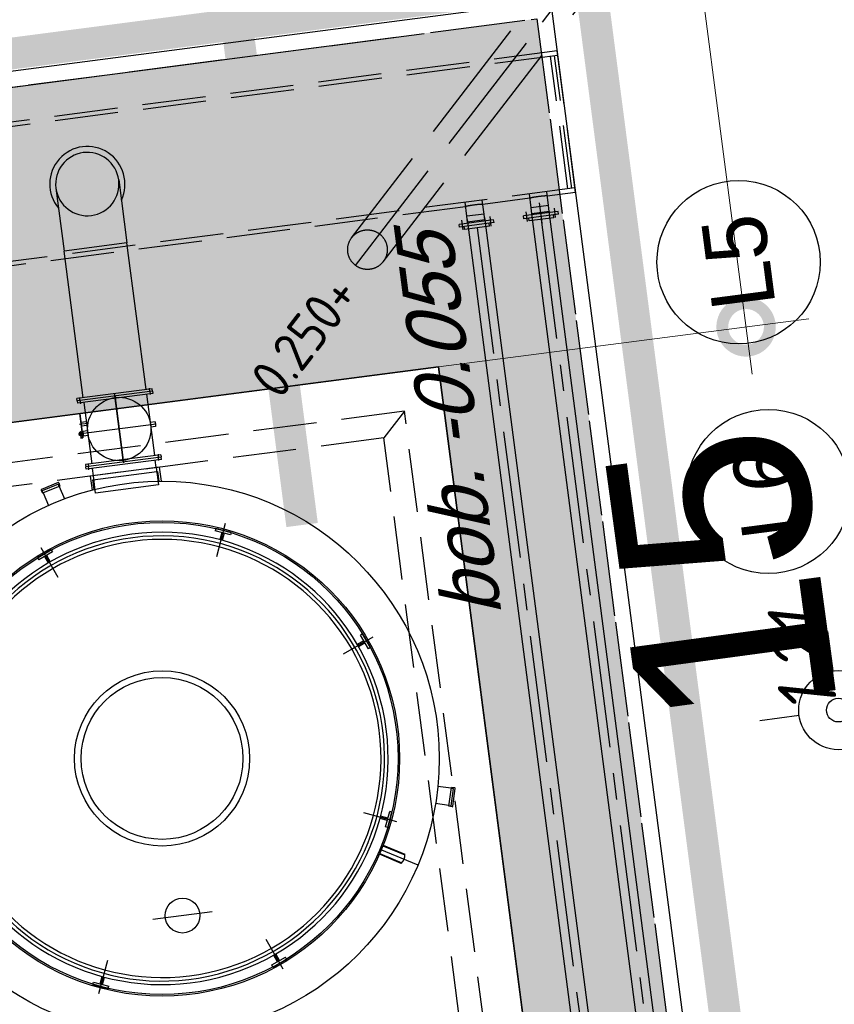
# Model space of a CAD drawing. Extents: x 117893332 to 118394757, y 454959407 to 455669244.
# Tile 297 of 330: x 118275532 to 118280675, y 455269082 to 455275296. Entities that reach past the tile are written whole.
import ezdxf
from ezdxf.enums import TextEntityAlignment as Align

# ---------------------------------------------------------------- set-up
doc = ezdxf.new("R2010")
doc.units = 0
doc.header["$LTSCALE"] = 200
for name, pattern in [('DASHED', [19.05, 12.7, -6.35]), ('Tauw_HIDDEN2', [5.6, 4, -1.6]), ('Tauw_HIDDEN3', [2.8, 2, -0.8]), ('Tauw_L_Center2', [6.499, 4, -0.833, 0.833, -0.833]), ('TAUW_OPSLUITBAND_mm', [3.2, 3, -0.2])]:
    doc.linetypes.add(name, pattern=pattern)
doc.layers.get('0').update_dxf_attribs({"linetype": 'CONTINUOUS'})
for name, color, linetype in [('EL_N_A_EB00----REVISIE~-_-----', 1, 'CONTINUOUS'), ('KABELLOOP', 6, 'CONTINUOUS'), ('LEIDINGLOOP', 6, 'CONTINUOUS'), ('M01', 6, 'CONTINUOUS'), ('ME_N_A_EB00----kunstof-put~-_-----', 135, 'CONTINUOUS'), ('ME_N_H_EB00X---ALG_Stramien~-_-----', 135, 'Tauw_HIDDEN3'), ('ZU_B_-_EL999---LX_onb250_sdr00~H_-----', 1, 'Tauw_L_Center2'), ('ZU_B_-_EL999---LX_onb250_sdr00~W_-----', 8, 'Tauw_HIDDEN2'), ('ZU_B_-_MB0090--MAAIVELD_DUN~-_001--', 1, 'CONTINUOUS'), ('ZU_N_-_AL999---LL_PE-110_pgr17__18_^100~-_-----', 7, 'CONTINUOUS'), ('ZU_N_-_AL999---LL_PE-110_pgr17__20_^200~M_-----', 7, 'CONTINUOUS'), ('ZU_N_-_EL999---LL_PE-110_pgr17~H_-----', 2, 'Tauw_L_Center2'), ('ZU_N_-_EL999---LL_PE-110_pgr17~W_-----', 15, 'CONTINUOUS'), ('ZU_N_-_ML999---LL_PE-110_pgr17__20_^200~M_-----', 7, 'CONTINUOUS'), ('ZU_N_-_TB00----tekst__50_^200~-_-----', 7, 'CONTINUOUS'), ('ZU_N_A_EB00--E-BETON~-_-----', 7, 'CONTINUOUS'), ('ZU_N_A_EV00----_Opsluitband_100x200~A_-----', 253, 'CONTINUOUS'), ('ZU_N_A_EV00----_Opsluitband_100x200~Z_-----', 253, 'TAUW_OPSLUITBAND_mm'), ('ZU_N_A_EV02----_kant verharding ov betontegels-halfsteensverband~k_-----', 253, 'CONTINUOUS'), ('ZU_N_A_HV01----_arcering verharding gv asfalt~v_-----', 253, 'CONTINUOUS'), ('ZU_N_A_HV02----_arcering verharding ov betontegels-halfsteensverband~v_-----', 253, 'CONTINUOUS'), ('ZU_N_A_HV02----molgoot ov betonstraatsteen~v_-----', 253, 'CONTINUOUS')]:
    doc.layers.add(name, color=color, linetype=linetype)
doc.layers.add('INFO', color=6, linetype='CONTINUOUS', plot=False)
doc.layers.add('ZU_N_-_DX1AMA--_maatvoering_LIN__18_^200', color=7, linetype='CONTINUOUS', lineweight=18)
doc.styles.add('ISO', font='ISO')
doc.styles.get("Standard").update_dxf_attribs({"font": 'tcb_isocp.shx'})
doc.styles.add('TAUW-ISOCP', font='tcb_isocp.shx')
doc.styles.add('tcb_isocp', font='tcb_isocp.shx')
doc.styles.add('WB025', font='ISO.SHX', dxfattribs={"height": 2.5})
doc.dimstyles.new('tzu18-dot_^200', dxfattribs={"dimscale": 200, "dimtxt": 1.8, "dimasz": 3, "dimexe": 2, "dimexo": 0, "dimgap": 0.5, "dimtad": 1, "dimdec": 0, "dimzin": 0, "dimdsep": 46, "dimtxsty": 'TAUW-ISOCP', "dimblk": 'DOTSMALL', "dimcen": 2, "dimdle": 1.5, "dimclre": 8, "dimadec": 0, "dimazin": 0, "dimtp": 1, "dimtm": 1, "dimtfac": 1, "dimtix": 1, "dimtmove": 1, "dimatfit": 3, "dimldrblk": 'DOTSMALL', "dimfxl": 1, "dimtvp": 0.5, "dimtolj": 1, "dimtzin": 0, "dimlwd": -1, "dimlwe": 5, "dimarcsym": 0})
pattern_1 = [(157.41631, (118248804.68, 455213277.6), (-144.0122, -346.24485), []), (217.41631, (118248804.68, 455213277.6), (227.85075, -297.8406), [])]

# ---------------------------------------------------------------- blocks, each defined once
blk = doc.blocks.new('_DotSmall')
at = {"color": 0, "linetype": 'ByBlock', "const_width": 0.5}
blk.add_lwpolyline([(-0.0625, 0, 1), (0.0625, 0, 1)], format="xyb", close=True, dxfattribs=at)
blk = doc.blocks.new('*D176')
at = {"layer": 'INFO', "color": 0, "transparency": 16777216}
blk.add_line((118294814.9, 455196088.7), (118271334.3, 455376476.9), dxfattribs=at)
at = {"layer": 'INFO', "color": 8, "lineweight": 5, "transparency": 16777216}
for p, q in [((118270926.8, 455376121.3), (118271769.7, 455376231)), ((118283893.9, 455194969.6), (118295172.8, 455196437.8))]:
    blk.add_line(p, q, dxfattribs=at)
at = {"layer": 'INFO', "color": 0, "transparency": 16777216, "xscale": 600, "yscale": 600, "zscale": 600}
for p, rotation in [((118271373, 455376179.4), 97.41631319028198), ((118294776.1, 455196386.2), 277.416313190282)]:
    blk.add_blockref('_DotSmall', p, dxfattribs=dict(at, rotation=rotation))
at = {"layer": 'INFO', "color": 0, "transparency": 16777216, "insert": (118293774.5, 455201912.3), "char_height": 360, "attachment_point": 5, "rotation": 97.41631, "style": 'TAUW-ISOCP'}
blk.add_mtext('\\A1;181310', dxfattribs=at)
blk = doc.blocks.new('M01')
for points in [[(0, 0.5), (0, 1)], [(-1, 0), (-0.5, 0)], [(0.5, 0), (1, 0)], [(0, -0.5), (0, -1)]]:
    blk.add_lwpolyline(points)
for radius in [0.5, 0.15]:
    blk.add_circle((0, 0), radius)
blk = doc.blocks.new('*D182')
at = {"layer": 'ZU_N_-_DX1AMA--_maatvoering_LIN__18_^200', "color": 0, "transparency": 16777216}
blk.add_line((118280157, 455273059.5), (118266772.8, 455375883.1), dxfattribs=at)
at = {"layer": 'ZU_N_-_DX1AMA--_maatvoering_LIN__18_^200', "color": 8, "lineweight": 5, "transparency": 16777216}
for p, q in [((118266365.3, 455375527.5), (118267208.2, 455375637.2)), ((118278176, 455273104.2), (118280514.9, 455273408.7))]:
    blk.add_line(p, q, dxfattribs=at)
at = {"layer": 'ZU_N_-_DX1AMA--_maatvoering_LIN__18_^200', "color": 0, "transparency": 16777216, "xscale": 600, "yscale": 600, "zscale": 600}
for p, rotation in [((118266811.5, 455375585.6), 97.41631319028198), ((118280118.3, 455273357), 277.416313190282)]:
    blk.add_blockref('_DotSmall', p, dxfattribs=dict(at, rotation=rotation))
at = {"layer": 'ZU_N_-_DX1AMA--_maatvoering_LIN__18_^200', "color": 0, "transparency": 16777216, "insert": (118279130, 455278780.4), "char_height": 360, "attachment_point": 5, "rotation": 97.41631, "style": 'TAUW-ISOCP'}
blk.add_mtext('\\A1;103091', dxfattribs=at)
blk = doc.blocks.new('*D183')
at = {"layer": 'ZU_N_-_DX1AMA--_maatvoering_LIN__18_^200', "color": 0, "transparency": 16777216}
blk.add_line((118281650.2, 455268715.9), (118267685.1, 455376001.8), dxfattribs=at)
at = {"layer": 'ZU_N_-_DX1AMA--_maatvoering_LIN__18_^200', "color": 8, "lineweight": 5, "transparency": 16777216}
for p, q in [((118267277.6, 455375646.3), (118268120.5, 455375756)), ((118278757.1, 455268641.9), (118282008.1, 455269065.1))]:
    blk.add_line(p, q, dxfattribs=at)
at = {"layer": 'ZU_N_-_DX1AMA--_maatvoering_LIN__18_^200', "color": 0, "transparency": 16777216, "xscale": 600, "yscale": 600, "zscale": 600}
for p, rotation in [((118267723.8, 455375704.4), 97.41631319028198), ((118281611.4, 455269013.4), 277.416313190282)]:
    blk.add_blockref('_DotSmall', p, dxfattribs=dict(at, rotation=rotation))
at = {"layer": 'ZU_N_-_DX1AMA--_maatvoering_LIN__18_^200', "color": 0, "transparency": 16777216, "insert": (118280043.7, 455278888.2), "char_height": 360, "attachment_point": 5, "rotation": 97.41631, "style": 'TAUW-ISOCP'}
blk.add_mtext('\\A1;107591', dxfattribs=at)
blk = doc.blocks.new('*D184')
at = {"layer": 'ZU_N_-_DX1AMA--_maatvoering_LIN__18_^200', "color": 0, "transparency": 16777216}
blk.add_line((118283402.9, 455262378.4), (118268597.4, 455376120.6), dxfattribs=at)
at = {"layer": 'ZU_N_-_DX1AMA--_maatvoering_LIN__18_^200', "color": 8, "lineweight": 5, "transparency": 16777216}
for p, q in [((118268189.9, 455375765), (118269032.8, 455375874.7)), ((118278930.8, 455262098.8), (118283760.8, 455262727.5))]:
    blk.add_line(p, q, dxfattribs=at)
at = {"layer": 'ZU_N_-_DX1AMA--_maatvoering_LIN__18_^200', "color": 0, "transparency": 16777216, "xscale": 600, "yscale": 600, "zscale": 600}
for p, rotation in [((118268636.1, 455375823.1), 97.41631319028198), ((118283364.1, 455262675.9), 277.416313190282)]:
    blk.add_blockref('_DotSmall', p, dxfattribs=dict(at, rotation=rotation))
at = {"layer": 'ZU_N_-_DX1AMA--_maatvoering_LIN__18_^200', "color": 0, "transparency": 16777216, "insert": (118282398.1, 455267928.3), "char_height": 360, "attachment_point": 5, "rotation": 97.41631, "style": 'TAUW-ISOCP'}
blk.add_mtext('\\A1;114102', dxfattribs=at)
blk = doc.blocks.new('*D188')
at = {"layer": 'ZU_N_-_DX1AMA--_maatvoering_LIN__18_^200', "color": 0, "transparency": 16777216}
blk.add_line((118290226.7, 455217082.1), (118269509.7, 455376239.3), dxfattribs=at)
at = {"layer": 'ZU_N_-_DX1AMA--_maatvoering_LIN__18_^200', "color": 8, "lineweight": 5, "transparency": 16777216}
for p, q in [((118269102.2, 455375883.8), (118269945.1, 455375993.5)), ((118275059.6, 455215410.3), (118290584.6, 455217431.2))]:
    blk.add_line(p, q, dxfattribs=at)
at = {"layer": 'ZU_N_-_DX1AMA--_maatvoering_LIN__18_^200', "color": 0, "transparency": 16777216, "xscale": 600, "yscale": 600, "zscale": 600}
for p, rotation in [((118269548.4, 455375941.9), 97.41631319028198), ((118290188, 455217379.5), 277.416313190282)]:
    blk.add_blockref('_DotSmall', p, dxfattribs=dict(at, rotation=rotation))
at = {"layer": 'ZU_N_-_DX1AMA--_maatvoering_LIN__18_^200', "color": 0, "transparency": 16777216, "insert": (118289079.9, 455223723.3), "char_height": 360, "attachment_point": 5, "rotation": 97.41631, "style": 'TAUW-ISOCP'}
blk.add_mtext('\\A1;159900', dxfattribs=at)
blk = doc.blocks.new('*D189')
at = {"layer": 'ZU_N_-_DX1AMA--_maatvoering_LIN__18_^200', "color": 0, "transparency": 16777216}
blk.add_line((118292174.2, 455209247.9), (118270422, 455376358.1), dxfattribs=at)
at = {"layer": 'ZU_N_-_DX1AMA--_maatvoering_LIN__18_^200', "color": 8, "lineweight": 5, "transparency": 16777216}
for p, q in [((118270014.5, 455376002.5), (118270857.4, 455376112.2)), ((118276094.8, 455207457.4), (118292532.1, 455209597))]:
    blk.add_line(p, q, dxfattribs=at)
at = {"layer": 'ZU_N_-_DX1AMA--_maatvoering_LIN__18_^200', "color": 0, "transparency": 16777216, "xscale": 600, "yscale": 600, "zscale": 600}
for p, rotation in [((118270460.7, 455376060.6), 97.41631319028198), ((118292135.5, 455209545.4), 277.416313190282)]:
    blk.add_blockref('_DotSmall', p, dxfattribs=dict(at, rotation=rotation))
at = {"layer": 'ZU_N_-_DX1AMA--_maatvoering_LIN__18_^200', "color": 0, "transparency": 16777216, "insert": (118289984.4, 455223900.5), "char_height": 360, "attachment_point": 5, "rotation": 97.41631, "style": 'TAUW-ISOCP'}
blk.add_mtext('\\A1;167920', dxfattribs=at)
blk = doc.blocks.new('*D190')
at = {"layer": 'ZU_N_-_DX1AMA--_maatvoering_LIN__18_^200', "color": 0, "transparency": 16777216}
blk.add_line((118297884.1, 455179637.2), (118272246.6, 455376595.6), dxfattribs=at)
at = {"layer": 'ZU_N_-_DX1AMA--_maatvoering_LIN__18_^200', "color": 8, "lineweight": 5, "transparency": 16777216}
for p, q in [((118271839.1, 455376240), (118272682, 455376349.7)), ((118286050.8, 455178399.4), (118298242, 455179986.3))]:
    blk.add_line(p, q, dxfattribs=at)
at = {"layer": 'ZU_N_-_DX1AMA--_maatvoering_LIN__18_^200', "color": 0, "transparency": 16777216, "xscale": 600, "yscale": 600, "zscale": 600}
for p, rotation in [((118272285.3, 455376298.1), 97.41631319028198), ((118297845.3, 455179934.7), 277.416313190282)]:
    blk.add_blockref('_DotSmall', p, dxfattribs=dict(at, rotation=rotation))
at = {"layer": 'ZU_N_-_DX1AMA--_maatvoering_LIN__18_^200', "color": 0, "transparency": 16777216, "insert": (118294679.3, 455202087.4), "char_height": 360, "attachment_point": 5, "rotation": 97.41631, "style": 'TAUW-ISOCP'}
blk.add_mtext('\\A1;198020', dxfattribs=at)
blk = doc.blocks.new('A$C051E189E')
at = {"layer": 'LEIDINGLOOP', "linetype": 'DASHED', "const_width": 200}
for points in [[(79917.8, -55943.8), (79917.8, -91749.9), (53597.7, -91754.5), (53597.7, -89649.9)], [(76730.2, -89502), (79833.1, -89502)]]:
    blk.add_lwpolyline(points, dxfattribs=at)
blk = doc.blocks.new('A$C6DFC50BF')
at = {"layer": 'KABELLOOP', "linetype": 'DASHED', "const_width": 200}
for points in [[(79917.8, -55943.8), (79917.8, -91749.9), (53597.7, -91754.5), (53597.7, -89649.9)], [(76730.2, -89502), (79833.1, -89502)]]:
    blk.add_lwpolyline(points, dxfattribs=at)

msp = doc.modelspace()

# ---------------------------------------------------------------- hatches: boundary and pattern name
at = {"layer": 'ZU_N_A_HV01----_arcering verharding gv asfalt~v_-----'}
h = msp.add_hatch(dxfattribs=at)
h.set_pattern_fill('ASFALT', color=256, scale=3000)
h.set_pattern_definition(pattern_1)
h.paths.add_polyline_path([(118253562.5, 455173882.8, -0.413671), (118245855.8, 455163886.8), (118232779.4, 455162183.4, -0.239601), (118226539.3, 455164396.4), (118222931.6, 455163926.7), (118222383.7, 455168135.5), (118218106.9, 455167574.6), (118214434.7, 455164219.5), (118215506.4, 455155986.2), (118286398.3, 455165214), (118285827.7, 455169598.1), (118269443.6, 455167465.5, -0.414214), (118257765.8, 455176453.3), (118256227.9, 455188268.7, -0.414214), (118265215.7, 455199946.5), (118292266.1, 455203467.5), (118291600.1, 455208584.4), (118288512.1, 455208182.4, -0.414214), (118286360.3, 455209838.5), (118282082.5, 455242702.4), (118277103.6, 455242054.3, -0.414214), (118269661, 455247782.5), (118267518.7, 455264240.6), (118262945.7, 455263645.4), (118267639.6, 455227475.9), (118267223.1, 455227422), (118267223.1, 455227421.8), (118252708.4, 455225559), (118252749.8, 455225241.2), (118251437.4, 455225070.9), (118250715, 455230620.6), (118243327.3, 455287376.9), (118243629.7, 455287416.2), (118243124.4, 455290872.4), (118240928.7, 455307740.1, -0.414214), (118245603.8, 455313814.3), (118274546.5, 455317581.7), (118274030.2, 455321548.3), (118245583.3, 455317845.4, -0.414214), (118239509, 455322520.5), (118233549.8, 455368302.3, 0.414214), (118222813.3, 455376565.6), (118207809.9, 455374612.7, 0.414214), (118199546.6, 455363876.2), (118205505.9, 455318094.4, -0.414212), (118200830.9, 455312020.1), (118163460.6, 455307155.6), (118165370.9, 455292480.2), (118168069.6, 455292831.5), (118168020.6, 455293207.6, -0.414213), (118177008.5, 455304885.4), (118193278.4, 455307003.2, -0.134342), (118196112.3, 455306610.7), (118204322.8, 455303093.5), (118205538.1, 455305921.5, -0.264812), (118209818.1, 455309156.2), (118230144.2, 455311802, -0.414214), (118236218.5, 455307127), (118240860.1, 455271468.1, -0.414214), (118236185, 455265393.9), (118214173, 455262528.6), (118214897.7, 455256960.6, -0.414214), (118212810.3, 455254248.5), (118211683.3, 455254101.8), (118212034, 455251407.1), (118215577.2, 455248630.1), (118219142.1, 455249094.1), (118218436.6, 455254511.8, -0.414229), (118220524, 455257224), (118236969.8, 455259364.7, -0.414213), (118243044, 455254689.7), (118246252.7, 455230039.7)])
h.paths.add_polyline_path([(118261528.7, 455214269.2, -0.414214), (118263616.1, 455216981.4), (118275257.9, 455218496.7, -0.414214), (118277970, 455216409.4), (118278976.7, 455208675.7, -0.414214), (118276889.3, 455205963.6), (118274097.8, 455205600.3, -0.414214), (118272506.4, 455206825.1), (118272485.3, 455206987.6), (118269242.6, 455206565.5), (118269263.8, 455206403, -0.414214), (118268038.9, 455204811.6), (118265247.5, 455204448.2, -0.414214), (118262535.4, 455206535.6)], flags=16)
h.paths.add_polyline_path([(118241537.9, 455300913.5), (118240100, 455300726.2), (118239912.7, 455302164.1), (118241350.6, 455302351.4)], flags=16)
h.paths.add_polyline_path([(118240440.7, 455309039.9), (118239002.9, 455308852.6), (118238815.6, 455310290.4), (118240253.4, 455310477.7)], flags=16)
h.paths.add_polyline_path([(118229627.9, 455315768.6), (118215546.7, 455313935.7, -0.414214), (118209472.4, 455318610.7), (118204138, 455359592.1, -0.414239), (118213125.7, 455371270.9), (118217290.6, 455371813, -0.414214), (118228968.4, 455362825.1), (118234303, 455321842.8, -0.414214)], flags=16)
h.paths.add_polyline_path([(118229573.7, 455316185), (118215492.5, 455314352.1, -0.414214), (118209888.9, 455318664.9), (118204554.5, 455359646.4, -0.41424), (118213180, 455370854.4), (118217344.8, 455371396.5, -0.414214), (118228551.9, 455362770.9), (118233886.5, 455321788.6, -0.414214)], flags=0)
h.paths.add_polyline_path([(118232786.1, 455366810.1), (118231546.6, 455366648.6), (118231359.3, 455368086.5), (118232598.8, 455368248)], flags=0)
h = msp.add_hatch(dxfattribs=at)
h.set_pattern_fill('ASFALT', color=256, scale=3000)
h.set_pattern_definition(pattern_1)
h.paths.add_polyline_path([(118286728.7, 455340429.6), (118286966.4, 455339123.3, -0.43139), (118274030.1, 455321548.7), (118274482.1, 455318075.8), (118274546.5, 455317581.7), (118274546.5, 455317581.7), (118277364.9, 455317948, -0.414206), (118294175.3, 455305009.6), (118304541.2, 455225373.4, -0.333874), (118295663.5, 455209688.1), (118297198.7, 455209887.9), (118297218.1, 455209739.2), (118295129.5, 455209467.3, -0.060905), (118291602.9, 455208562.7), (118292268.9, 455203445.9), (118297227.1, 455204091.3, 0.414214), (118310165.5, 455220902), (118294476.8, 455341429.1, 0.006735), (118294419.3, 455341829.1)])
at = {"layer": 'ZU_N_A_HV02----_arcering verharding ov betontegels-halfsteensverband~v_-----'}
h = msp.add_hatch(dxfattribs=at)
h.set_pattern_fill('TEGELS', color=256, scale=1200)
h.set_pattern_definition([(97.4163, (118248804.68, 455213277.58), (-297.4903, -38.7234), []), (187.4163, (118248804.68, 455213277.58), (38.7234, -297.4903), [300, -300]), (187.4163, (118248785.3, 455213426.33), (38.7234, -297.4903), [-300, 300])])
h.paths.add_polyline_path([(118278797.8, 455275302), (118282155.1, 455249509.7), (118281628, 455249441.1, 0.40884), (118275544.1, 455254035.1, 0.414213), (118270851, 455247937.4, 0.414214), (118276948.7, 455243244.3), (118282393.7, 455243953.1), (118282475, 455243328.3), (118277030, 455242619.6, -0.414214), (118270226.2, 455247856.1), (118268064.6, 455264463), (118267915.8, 455264443.6), (118262361.2, 455263720.6), (118262374.8, 455263615.9), (118259791, 455263277.8), (118258893.8, 455270189.9), (118247423.9, 455268677.9), (118247098.8, 455271175.8), (118246029, 455271036.6), (118246016.1, 455271135.7), (118271409.6, 455274441.1), (118270783.6, 455279250.4, 0.01833), (118271686.5, 455280061.2), (118272414.2, 455274471)])
h.paths.add_polyline_path([(118275200, 455256671.9, -1), (118273935.1, 455266389.9, -1)], flags=16)
h.paths.add_polyline_path([(118278757, 455268641), (118261899.4, 455266446.7), (118261318.5, 455270909.9), (118278176, 455273104.2)], flags=16)
h.paths.add_polyline_path([(118277060.1, 455243154.9), (118277098.8, 455242857.4), (118276801.3, 455242818.7), (118276762.6, 455243116.2)], flags=16)
at = {"layer": 'ZU_N_A_HV02----molgoot ov betonstraatsteen~v_-----'}
h = msp.add_hatch(dxfattribs=at)
h.set_pattern_fill('BRICK', color=256, scale=33.07086)
h.set_pattern_definition([(97.41631, (118248804.68, 455213277.58), (-208.2432, -27.10636), []), (187.4163, (118248804.68, 455213277.6), (54.2127, -416.4864), [210, -210]), (187.4163, (118248777.57, 455213485.83), (54.2127, -416.4864), [-210, 210])])
h.paths.add_polyline_path([(118236130.8, 455265810.4), (118213702.3, 455262890.9), (118213756.5, 455262474.4), (118214481.2, 455256906.4, -0.414214), (118212756.1, 455254665), (118211212.6, 455254464), (118211639.7, 455251182.5), (118215456.8, 455248190.8), (118219612.8, 455248731.8), (118218853.1, 455254566, -0.41423), (118220578.2, 455256807.5), (118237024, 455258948.2, -0.414214), (118242627.6, 455254635.5), (118245836.2, 455229985.5), (118253115.1, 455174065.7, -0.421725), (118245799.5, 455164303), (118232725.2, 455162599.9, -0.247725), (118226700.8, 455164841), (118223293.5, 455164399.8), (118222746, 455168606.4), (118217921.3, 455167973.9), (118213990, 455164382.1), (118215144.2, 455155515.5), (118286452.5, 455164797.5), (118286398.3, 455165214), (118215506.4, 455155986.2), (118214434.7, 455164219.5), (118218106.9, 455167574.6), (118222383.7, 455168135.5), (118222931.6, 455163926.7), (118226539.3, 455164396.4, 0.239601), (118232779.4, 455162183.4), (118245855.8, 455163886.8, 0.413671), (118253562.5, 455173882.8), (118246252.7, 455230039.7), (118243044, 455254689.7, 0.414213), (118236969.8, 455259364.7), (118220524, 455257224, 0.414229), (118218436.6, 455254511.8), (118219142.1, 455249094.1), (118215577.2, 455248630.1), (118212034, 455251407.1), (118211683.3, 455254101.8), (118212810.3, 455254248.5, 0.414214), (118214897.7, 455256960.6), (118214173, 455262528.6), (118236185, 455265393.9, 0.414214), (118240860.1, 455271468.1), (118236218.5, 455307127, 0.414214), (118230144.2, 455311802), (118209818.1, 455309156.2, 0.264812), (118205538.1, 455305921.5), (118204322.8, 455303093.5), (118196112.3, 455306610.7, 0.134342), (118193278.4, 455307003.2), (118177008.5, 455304885.4, 0.414213), (118168020.6, 455293207.6), (118168069.6, 455292831.5), (118168486.1, 455292885.7), (118168437.1, 455293261.8, -0.414213), (118177062.7, 455304468.9), (118193332.6, 455306586.7, -0.134342), (118195946.9, 455306224.6), (118199133.4, 455304859.6), (118204543.5, 455302542), (118205924.4, 455305755.6, -0.264823), (118209872.9, 455308739.8), (118222173, 455310340.9), (118230198.4, 455311385.5, -0.414214), (118235802, 455307072.8), (118240443.6, 455271413.9, -0.414214)])

# ---------------------------------------------------------------- linework, layer by layer
at = {"layer": 'ME_N_A_EB00----kunstof-put~-_-----'}
for p, q in [((118275760.4, 455274232.6), (118275812, 455273836)), ((118276157, 455274284.3), (118276208.7, 455273887.6)), ((118276208.7, 455273887.6), (118275812, 455273836)), ((118276329.2, 455272961.6), (118276208.7, 455273887.6)), ((118275932.6, 455272909.9), (118275812, 455273836)), ((118278176.3, 455273104.2), (118261318.5, 455270909.9)), ((118278757.1, 455268641.9), (118278176.3, 455273104.2)), ((118276368.9, 455272966.7), (118275892.9, 455272904.8)), ((118276370.8, 455272951.9), (118275894.8, 455272889.9)), ((118276370.8, 455272951.9), (118275894.8, 455272889.9)), ((118276372.8, 455272937), (118275896.8, 455272875)), ((118276185.4, 455272516.9), (118276130.6, 455272937.8)), ((118276132.2, 455272925.8), (118276187.7, 455272499.4)), ((118276333.1, 455272931.8), (118276383.4, 455272545.1)), ((118276354.1, 455272944.6), (118276350.9, 455272969.4)), ((118276352.8, 455272954.6), (118276356, 455272929.8)), ((118276370.8, 455272951.9), (118276368.9, 455272966.7)), ((118276370.8, 455272951.9), (118276372.8, 455272937)), ((118275894.8, 455272889.9), (118275892.9, 455272904.8)), ((118275894.8, 455272889.9), (118275896.8, 455272875)), ((118275912.8, 455272887.2), (118275909.6, 455272912)), ((118275911.5, 455272897.1), (118275914.8, 455272872.3)), ((118275936.4, 455272880.2), (118275986.8, 455272493.4)), ((118275909.2, 455272810.9), (118275911.1, 455272811.1)), ((118275909.2, 455272810.9), (118275928.9, 455272658.8)), ((118275911.1, 455272811.1), (118275931.2, 455272657.1)), ((118276393, 455272743), (118275902.1, 455272679.1)), ((118275961.6, 455272747.3), (118275909.5, 455272740.5)), ((118275952.2, 455272758.7), (118275918.5, 455272754.3)), ((118275918.5, 455272754.3), (118275921.8, 455272729.5)), ((118275955.5, 455272733.9), (118275921.8, 455272729.5)), ((118276386.1, 455272757.2), (118276356.3, 455272753.3)), ((118276386.1, 455272757.2), (118276389.9, 455272727.4)), ((118275908.1, 455272687.4), (118275906.4, 455272685.2)), ((118275906.4, 455272685.2), (118275907.8, 455272674.3)), ((118275910, 455272672.5), (118275907.8, 455272674.3)), ((118275914, 455272688.2), (118275908.1, 455272687.4)), ((118275908.1, 455272687.4), (118275910, 455272672.5)), ((118275916, 455272673.3), (118275910, 455272672.5)), ((118275913, 455272696.4), (118275914.9, 455272696.7)), ((118275913, 455272696.4), (118275918.3, 455272655.4)), ((118275914.9, 455272696.7), (118275920, 455272657.6)), ((118275924.9, 455272689.6), (118275916, 455272688.4)), ((118275926.9, 455272674.7), (118275917.9, 455272673.6)), ((118275930.9, 455272690.4), (118275926.9, 455272689.9)), ((118275932.8, 455272675.5), (118275928.9, 455272675)), ((118275959.7, 455272701.7), (118275929.9, 455272697.8)), ((118275929.9, 455272697.8), (118275933.8, 455272668.1)), ((118275963.5, 455272671.9), (118275933.8, 455272668.1)), ((118276389.9, 455272727.4), (118276360.2, 455272723.6)), ((118275918.3, 455272655.4), (118275931.2, 455272657.1)), ((118275920, 455272657.6), (118275928.9, 455272658.8)), ((118276423.1, 455272550.2), (118275947.1, 455272488.3)), ((118276405.1, 455272552.9), (118276408.3, 455272528.2)), ((118276423.1, 455272550.2), (118276425, 455272535.4)), ((118275947.1, 455272488.3), (118275949, 455272473.4)), ((118276425, 455272535.4), (118275949, 455272473.4)), ((118276425, 455272535.4), (118275949, 455272473.4)), ((118276427, 455272520.5), (118275951, 455272458.5)), ((118275963.8, 455272495.5), (118275967, 455272470.7)), ((118276393.4, 455272468.8), (118276387.3, 455272515.3)), ((118276410.3, 455272513.3), (118276407, 455272538.1)), ((118276427, 455272520.5), (118276425, 455272535.4)), ((118275951, 455272458.5), (118275949, 455272473.4)), ((118275969, 455272455.8), (118275965.8, 455272480.6)), ((118276413.2, 455272471.4), (118275976.9, 455272414.6)), ((118275996.7, 455272417.2), (118275990.6, 455272463.7)), ((118275994, 455272391.6), (118276396.6, 455272444)), ((118276393.4, 455272468.8), (118276407.6, 455272359.7)), ((118276396.6, 455272444), (118276402.5, 455272444.8)), ((118276402.5, 455272444.8), (118276410.6, 455272383.1)), ((118276413.2, 455272471.4), (118276424.7, 455272383.2)), ((118275773.8, 455272374.5), (118275668.5, 455272331.1)), ((118275775.8, 455272364.5), (118275674.1, 455272322.6)), ((118275781.5, 455272350.7), (118275775.8, 455272364.5)), ((118275777.8, 455272372.9), (118275786.1, 455272352.6)), ((118275976.9, 455272414.6), (118275988.3, 455272326.4)), ((118276002, 455272330), (118275994, 455272391.6)), ((118276010.9, 455272308.1), (118275996.7, 455272417.2)), ((118275666.8, 455272327.1), (118275675.2, 455272306.8)), ((118275679.8, 455272308.7), (118275674.1, 455272322.6)), ((118275786.1, 455272352.6), (118275675.2, 455272306.8)), ((118275679.8, 455272308.7), (118275712.6, 455272229.2)), ((118275781.5, 455272350.7), (118275814.3, 455272271.1)), ((118276407.6, 455272359.7), (118276010.9, 455272308.1)), ((118276830.1, 455272115.7), (118276773.8, 455271906.8)), ((118276770.1, 455272085), (118276766.2, 455272070.5)), ((118276862.7, 455272044.5), (118276766.2, 455272070.5)), ((118276866.6, 455272059), (118276770.1, 455272085)), ((118276807.2, 455272059.5), (118276794.8, 455272013.6)), ((118276821.7, 455272055.6), (118276809.3, 455272009.7)), ((118276866.6, 455272059), (118276862.7, 455272044.5)), ((118275730.7, 455271949.8), (118275644, 455271899.9)), ((118275738.2, 455271936.8), (118275651.5, 455271886.9)), ((118275664.8, 455271964), (118275772.8, 455271776.4)), ((118275730.7, 455271949.8), (118275738.2, 455271936.8)), ((118275644, 455271899.9), (118275651.5, 455271886.9)), ((118275688.4, 455271908.1), (118275712.1, 455271866.9)), ((118275701.4, 455271915.6), (118275725.1, 455271874.4)), ((118277761.3, 455271398.9), (118277573.9, 455271291.1)), ((118277705.4, 455271375.4), (118277664.2, 455271351.7)), ((118277697.2, 455271419.7), (118277684.2, 455271412.2)), ((118277734.1, 455271325.6), (118277684.2, 455271412.2)), ((118277747.1, 455271333.1), (118277697.2, 455271419.7)), ((118277712.9, 455271362.4), (118277671.7, 455271338.7)), ((118277747.1, 455271333.1), (118277734, 455271325.6)), ((118278256.8, 455270445.6), (118278171.5, 455270456.9)), ((118278241.6, 455270331.6), (118278257.4, 455270450.5)), ((118278256.8, 455270445.6), (118278271.6, 455270443.6)), ((118278257.1, 455270334.6), (118278271.6, 455270443.6)), ((118278279.2, 455270447.6), (118278257.4, 455270450.5)), ((118278266.8, 455270331.3), (118278281.8, 455270444.3)), ((118278242.2, 455270336.5), (118278157, 455270347.9)), ((118278263.4, 455270328.7), (118278241.6, 455270331.6)), ((118278242.2, 455270336.5), (118278257.1, 455270334.6)), ((118277913, 455270233.7), (118277704.2, 455270289.9)), ((118277852.9, 455270242.1), (118277807, 455270254.5)), ((118277856.8, 455270256.6), (118277810.9, 455270268.9)), ((118277841.8, 455270201.1), (118277867.8, 455270297.6)), ((118277856.3, 455270197.2), (118277882.3, 455270293.7)), ((118277882.3, 455270293.7), (118277867.8, 455270297.6)), ((118277856.3, 455270197.2), (118277841.8, 455270201.1)), ((118277825.6, 455270082), (118277964.4, 455270024.3)), ((118277827.4, 455270086.4), (118277964.5, 455270029.4)), ((118277940.3, 455269971.2), (118277803.2, 455270028.2)), ((118277805, 455270032.5), (118277943.8, 455269974.8)), ((118277806.4, 455270061), (118278046.4, 455269961.2)), ((118276747.8, 455269666.1), (118276371.5, 455269617.1)), ((118277196.2, 455269302.4), (118277088.3, 455269490)), ((118277122.9, 455269329.7), (118277209.5, 455269379.6)), ((118277159.7, 455269350.9), (118277136, 455269392.1)), ((118277172.7, 455269358.4), (118277149, 455269399.6)), ((118277217, 455269366.6), (118277209.5, 455269379.6)), ((118276030.9, 455269150.8), (118276087.3, 455269359.8)), ((118277130.3, 455269316.7), (118277122.9, 455269329.7)), ((118277130.3, 455269316.7), (118277217, 455269366.6)), ((118276039.4, 455269210.9), (118276051.7, 455269256.8)), ((118275994.4, 455269207.5), (118275998.3, 455269222)), ((118275994.4, 455269207.5), (118276091, 455269181.5)), ((118275998.3, 455269222), (118276094.9, 455269195.9)), ((118276053.9, 455269207), (118276066.2, 455269252.9)), ((118276091, 455269181.5), (118276094.9, 455269196))]:
    msp.add_line(p, q, dxfattribs=at)
for centre, radius in [((118276159.9, 455272712.6), 200), ((118276430.6, 455270633.3), 1750), ((118276430.7, 455270633.3), 1500), ((118276430.7, 455270633.3), 1490), ((118276430.7, 455270633.3), 553), ((118276430.6, 455270633.3), 510.9), ((118276559.7, 455269641.6), 110)]:
    msp.add_circle(centre, radius, dxfattribs=at)
for centre, radius, start, end in [((118275958.7, 455274258.4), 237.5, 334.77941, 220.05321), ((118275958.7, 455274258.4), 200, 7.41631, 187.41631), ((118275958.7, 455274258.4), 200, 187.41631, 7.41631), ((118275775, 455272371.8), 3, 22.41631, 112.41631), ((118275669.6, 455272328.3), 3, 112.41631, 202.41631), ((118276430.7, 455270633.3), 1427.5, 207.41443, 167.41819), ((118276430.7, 455270633.3), 1405, 206.09645, 170.87554), ((118276430.7, 455270633.3), 1382.5, 207.41437, 167.41825), ((118278278.8, 455270444.7), 3, 352.41631, 82.41631), ((118278263.8, 455270331.7), 3, 262.41631, 352.41631), ((118277887.5, 455270027.3), 77, 313.25427, 1.57835)]:
    msp.add_arc(centre, radius, start, end, dxfattribs=at)
at = {"layer": 'ME_N_H_EB00X---ALG_Stramien~-_-----'}
for p, q in [((118278925.1, 455275098.4), (118261075.7, 455272775)), ((118279041.3, 455274205.9), (118278925.1, 455275098.4)), ((118278928.7, 455275070.6), (118261079.3, 455272747.2)), ((118278993.1, 455274227.8), (118278884.1, 455275064.8)), ((118279017.8, 455274231.1), (118278908.9, 455275068)), ((118279037.7, 455274233.7), (118261188.3, 455271910.3)), ((118278753.7, 455274168.5), (118278456.2, 455274129.7)), ((118278761.6, 455274108), (118278750.1, 455274196.2)), ((118278870.7, 455274122.2), (118278859.2, 455274210.4)), ((118279041.3, 455274205.9), (118278862.8, 455274182.7)), ((118278347.1, 455274115.5), (118261191.9, 455271882.5)), ((118278355, 455274055), (118278343.5, 455274143.3)), ((118278464.1, 455274069.2), (118278452.6, 455274157.5)), ((118278870.7, 455274122.2), (118278761.6, 455274108)), ((118278766.4, 455274071.3), (118278761.6, 455274108)), ((118278829.7, 455274010.9), (118278812.9, 455274139.9)), ((118278875.4, 455274085.5), (118278870.7, 455274122.2)), ((118278915.8, 455274046.5), (118278908, 455274106.2)), ((118278464.1, 455274069.2), (118278355, 455274055)), ((118278359.8, 455274018.4), (118278355, 455274055)), ((118278468.9, 455274032.6), (118278464.1, 455274069.2)), ((118278509.2, 455273993.6), (118278501.5, 455274053.2)), ((118278930.9, 455274085.6), (118278712.7, 455274057.2)), ((118278715.1, 455274039.4), (118278712.7, 455274057.2)), ((118278933.2, 455274067.8), (118278715.1, 455274039.4)), ((118278737.5, 455274022.2), (118278729.4, 455274084)), ((118278748.1, 455274025.5), (118278745.8, 455274043.4)), ((118278904.8, 455274045.9), (118278748.1, 455274025.5)), ((118278765.2, 455274064.1), (118278766.4, 455274071.3)), ((118278875.4, 455274085.5), (118278766.4, 455274071.3)), ((118278878.4, 455274078.8), (118278875.4, 455274085.5)), ((118278904.8, 455274045.9), (118278902.5, 455274063.8)), ((118278933.2, 455274067.8), (118278930.9, 455274085.6)), ((118278524.3, 455274032.7), (118278306.2, 455274004.3)), ((118278308.5, 455273986.5), (118278306.2, 455274004.3)), ((118278526.6, 455274014.9), (118278308.5, 455273986.5)), ((118278330.9, 455273969.3), (118278322.8, 455274031.1)), ((118278341.5, 455273972.6), (118278339.2, 455273990.5)), ((118278498.2, 455273993), (118278341.5, 455273972.6)), ((118278358.6, 455274011.1), (118278359.8, 455274018.4)), ((118278468.9, 455274032.6), (118278359.8, 455274018.4)), ((118278471.9, 455274025.9), (118278468.9, 455274032.6)), ((118278498.2, 455273993), (118278495.9, 455274010.9)), ((118278526.6, 455274014.9), (118278524.3, 455274032.7)), ((118277960.6, 455272824.1), (118261598.6, 455270694.3)), ((118277960.6, 455272824.1), (118277831.2, 455272656)), ((118278476.9, 455268857.5), (118277960.6, 455272824.1)), ((118277831.2, 455272656), (118261766.8, 455270564.9)), ((118278308.8, 455268986.9), (118277831.2, 455272656))]:
    msp.add_line(p, q, dxfattribs=at)
for centre in [(118278808.3, 455274175.6), (118278401.7, 455274122.6)]:
    msp.add_ellipse(centre, major_axis=(54.5, 7.1), ratio=0.064193, start_param=0, end_param=3.141593, dxfattribs=at)
at = {"layer": 'ZU_B_-_EL999---LX_onb250_sdr00~H_-----'}
for points in [[(118278243.1, 455274514.4), (118279671.3, 455276370.3), (118277436.5, 455290299.1)], [(118277651.4, 455273745.4), (118278111.1, 455274342.8)]]:
    msp.add_lwpolyline(points, dxfattribs=at)
at = {"layer": 'ZU_B_-_EL999---LX_onb250_sdr00~W_-----'}
for points in [[(118278342.2, 455274438.1), (118279803.2, 455276336.9), (118277480.3, 455290815.1)], [(118278144, 455274590.6), (118279539.3, 455276403.8), (118277384, 455289837.1)], [(118277627.7, 455273919.6), (118278012, 455274419)], [(118277825.8, 455273767.1), (118278210.1, 455274266.6)]]:
    msp.add_lwpolyline(points, dxfattribs=at)
msp.add_circle((118277727.6, 455273844.5), 125, dxfattribs=at)
at = {"layer": 'ZU_N_-_EL999---LL_PE-110_pgr17~H_-----'}
for points in [[(118278419.6, 455273982.8), (118279198.5, 455268003.5, -0.414214), (118278866.4, 455267572), (118265752.5, 455265863.8, 0.19931), (118265496.7, 455265716.3), (118258353, 455256403.3, 0.198667), (118258276.8, 455256119), (118259192.3, 455249122.6, -0.414006), (118258860.8, 455248690.9), (118257261, 455248480.4)], [(118276998.1, 455257193.3), (118278267, 455257358.6, 0.198912), (118278522.4, 455257505.6), (118280526.1, 455260109.3, 0.198912), (118280602.8, 455260393.8), (118278826.2, 455274035.7)]]:
    msp.add_lwpolyline(points, format="xyb", dxfattribs=at)
at = {"layer": 'ZU_N_-_EL999---LL_PE-110_pgr17~W_-----'}
for points in [[(118277005.2, 455257138.8), (118278274.1, 455257304.1, 0.198912), (118278566, 455257472), (118280569.7, 455260075.8, 0.198912), (118280657.3, 455260400.9), (118278873.1, 455274101.2)], [(118278466.5, 455274048.3), (118279253, 455268010.6, -0.414214), (118278873.5, 455267517.5), (118265759.6, 455265809.2, 0.19931), (118265540.4, 455265682.8), (118258396.7, 455256369.8, 0.198667), (118258331.3, 455256126.2), (118259246.9, 455249129.7, -0.414006), (118258868, 455248636.4), (118257268.2, 455248425.9)], [(118276991, 455257247.9), (118278259.9, 455257413.1, 0.198912), (118278478.8, 455257539.1), (118280482.5, 455260142.9, 0.198912), (118280548.2, 455260386.7), (118278764, 455274087)], [(118278357.5, 455274034), (118279143.9, 455267996.4, -0.414214), (118278859.3, 455267626.6), (118265745.4, 455265918.3, 0.19931), (118265453.1, 455265749.8), (118258309.4, 455256436.8, 0.198667), (118258222.2, 455256111.9), (118259137.8, 455249115.4, -0.414006), (118258853.6, 455248745.4), (118257253.8, 455248534.9)]]:
    msp.add_lwpolyline(points, format="xyb", dxfattribs=at)
at = {"layer": 'ZU_N_-_ML999---LL_PE-110_pgr17__20_^200~M_-----', "flags": 128}
for points in [[(118278882.3, 455273604.5, 0, 0, 0), (118278763.4, 455273588.4, 0, 91.8, 0), (118278772.5, 455273589.6, 91.8, 169.7, 0), (118278798.2, 455273593.1, 169.7, 221.7, 0), (118278836.8, 455273598.3, 221.7, 240, 0), (118278882.3, 455273604.5, 240, 221.7, 0), (118278927.8, 455273610.7, 221.7, 169.7, 0), (118278966.4, 455273615.9, 169.7, 91.8, 0), (118278992.2, 455273619.4, 91.8, 0, 0), (118279001.2, 455273620.6, 0, 0, 0), (118278882.3, 455273604.5, 0, 0, 0), (118279559.9, 455273696.4, 0, 0, 0)], [(118278663.5, 455272110.7, 0, 0, 0), (118278544.5, 455272095.3, 0, 91.8, 0), (118278553.5, 455272096.4, 91.8, 169.7, 0), (118278579.3, 455272099.8, 169.7, 221.7, 0), (118278617.9, 455272104.8, 221.7, 240, 0), (118278663.5, 455272110.7, 240, 221.7, 0), (118278709, 455272116.7, 221.7, 169.7, 0), (118278747.6, 455272121.7, 169.7, 91.8, 0), (118278773.4, 455272125.1, 91.8, 0, 0), (118278782.4, 455272126.2, 0, 0, 0), (118278663.5, 455272110.7, 0, 0, 0), (118279746.2, 455272251.7, 0, 0, 0)]]:
    msp.add_lwpolyline(points, format="xyseb", dxfattribs=at)
at = {"layer": 'ZU_N_-_ML999---LL_PE-110_pgr17__20_^200~M_-----'}
for centre, radius in [((118280071.2, 455273765.7), 515.9), ((118280259.5, 455272318.5), 517.6)]:
    msp.add_circle(centre, radius, dxfattribs=at)
at = {"layer": 'ZU_N_A_EB00--E-BETON~-_-----'}
for points in [[(118278176, 455273104.2), (118261318.3, 455270909), (118261899.4, 455266446.7), (118278757.1, 455268641.9)], [(118261899.4, 455266446.7), (118261318.5, 455270909.9), (118278176, 455273104.2), (118278757, 455268641)]]:
    msp.add_lwpolyline(points, close=True, dxfattribs=at)
at = {"layer": 'ZU_N_A_EV00----_Opsluitband_100x200~A_-----'}
msp.add_lwpolyline([(118271776, 455280148.4), (118272500.4, 455274583.1), (118278884, 455275414), (118282267.1, 455249423.4), (118281641.8, 455249342)], dxfattribs=at)
at = {"layer": 'ZU_N_A_EV00----_Opsluitband_100x200~Z_-----'}
msp.add_lwpolyline([(118271676.8, 455280135.4), (118272414.2, 455274471), (118278797.8, 455275302), (118282155.1, 455249509.7), (118281628.9, 455249441.2)], dxfattribs=at)
at = {"layer": 'ZU_N_A_EV02----_kant verharding ov betontegels-halfsteensverband~k_-----'}
msp.add_line((118272414.2, 455274471), (118277905.1, 455275185.8), dxfattribs=at)
at = {"layer": 'ZU_N_A_EV02----_kant verharding ov betontegels-halfsteensverband~k_-----', "flags": 128}
msp.add_lwpolyline([(118261899.4, 455266446.7), (118261318.5, 455270909.9), (118278176, 455273104.2), (118278757, 455268641)], close=True, dxfattribs=at)

# ---------------------------------------------------------------- block references
at = {"layer": 'EL_N_A_EB00----REVISIE~-_-----', "rotation": 97.41631319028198}
for name in ['A$C6DFC50BF', 'A$C051E189E']:
    msp.add_blockref(name, (118198465.7, 455184465.5), dxfattribs=at)
at = {"layer": 'M01'}
ref = msp.add_blockref('M01', (118280700.7, 455270938.5), dxfattribs=dict(at, xscale=499.9999999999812, yscale=499.9999999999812, zscale=499.9999999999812, rotation=97.6966502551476))
ref.add_attrib('TAG', '15', (118280700.7, 455270938.5), dxfattribs={"layer": '0', "color": 81, "height": 1250, "rotation": 97.69665})

# ---------------------------------------------------------------- texts
at = {"layer": 'ZU_B_-_EL999---LX_onb250_sdr00~H_-----', "style": 'WB025'}
msp.add_text('0.250+', height=250, rotation=52.43381, dxfattribs=at).set_placement((118277172.8, 455272887.6))
at = {"layer": 'ZU_B_-_MB0090--MAAIVELD_DUN~-_001--', "style": 'ISO', "oblique": 13.5}
msp.add_text('1.21', height=360, rotation=97.69665, dxfattribs=at).set_placement((118280700.9, 455270939))
at = {"layer": 'ZU_N_-_AL999---LL_PE-110_pgr17__18_^100~-_-----', "ltscale": 2, "style": 'TAUW-ISOCP', "oblique": 20.00024}
msp.add_text('bob. -0.055', height=360, rotation=97.42175, dxfattribs=at).set_placement((118278575.5, 455271542.5))
at = {"layer": 'ZU_N_-_AL999---LL_PE-110_pgr17__20_^200~M_-----', "style": 'tcb_isocp'}
for s, p in [('L5', (118280071.2, 455273765.7)), ('L6', (118280259.5, 455272318.5))]:
    msp.add_text(s, height=400, rotation=97.41631, dxfattribs=at).set_placement(p, align=Align.MIDDLE)
at = {"layer": 'ZU_N_-_TB00----tekst__50_^200~-_-----', "style": 'tcb_isocp', "oblique": 20.00024}
msp.add_text('LAVAFILTERS', height=1000, rotation=97.18175, dxfattribs=at).set_placement((118282358.4, 455270444.7))

# ---------------------------------------------------------------- dimensions: what is measured, and where the dimension line sits
at = {"layer": 'INFO'}
dim = msp.add_linear_dim(base=(118271373, 455376179.4), p1=(118283893.9, 455194969.6), p2=(118270926.8, 455376121.3), angle=97.41631, dimstyle='tzu18-dot_^200', dxfattribs=at)
dim.commit()
dim.dimension.update_dxf_attribs({"geometry": '*D176', "text_midpoint": (118294052.1, 455201948.4), "dimtype": 160})
at = {"layer": 'ZU_N_-_DX1AMA--_maatvoering_LIN__18_^200'}
for base, p1, p2, picture, middle in [((118272285.3, 455376298.1), (118286050.8, 455178399.4), (118271839.1, 455376240), '*D190', (118294957.1, 455202123.6)), ((118270460.7, 455376060.6), (118276094.8, 455207457.4), (118270014.5, 455376002.5), '*D189', (118290262.2, 455223936.7)), ((118269548.4, 455375941.9), (118275059.6, 455215410.3), (118269102.2, 455375883.8), '*D188', (118289357.5, 455223759.4)), ((118268636.1, 455375823.1), (118278930.8, 455262098.8), (118268189.9, 455375765), '*D184', (118282675.7, 455267964.4)), ((118267723.8, 455375704.4), (118278757.1, 455268641.9), (118267277.6, 455375646.3), '*D183', (118280321.4, 455278924.4)), ((118266811.5, 455375585.6), (118278176, 455273104.2), (118266365.3, 455375527.5), '*D182', (118279407.6, 455278816.6))]:
    dim = msp.add_linear_dim(base=base, p1=p1, p2=p2, angle=97.41631, dimstyle='tzu18-dot_^200', dxfattribs=at)
    dim.commit()
    dim.dimension.update_dxf_attribs({"geometry": picture, "text_midpoint": middle, "dimtype": 160})

doc.saveas('drawing.dxf')
